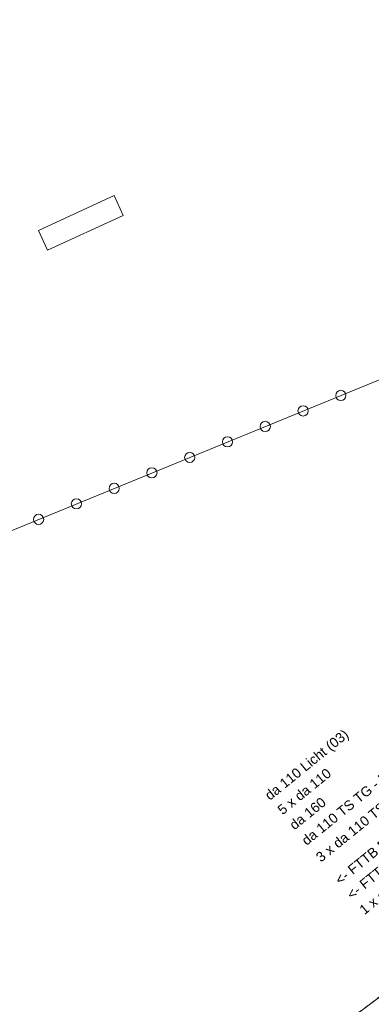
# Model space of a CAD drawing. Header units: metres. Extents: x -502 to 161, y -108 to 174.
# Tile 213 of 656: x -264 to -256, y -14 to 10. Entities that reach past the tile are written whole.
import ezdxf

# ---------------------------------------------------------------- set-up
doc = ezdxf.new("R2010")
doc.units = ezdxf.units.M
doc.header["$LTSCALE"] = 0.1
doc.linetypes.add('2-1', pattern=[0.17, 0.06, -0.025, 0.06, -0.025])
doc.layers.add('BRI31-005.06-5f07-Koordinierung Lageplan 4. BA ZOB Fernbusbahnh', color=7, linetype='Continuous')
doc.layers.add('BRI31-005.07-5f08-Koordinierung Lageplan 4. BA Radstation - Seeterrasse 2023-05-31', color=7, linetype='Continuous')
doc.styles.add('Arial', font='arial.ttf')

# ---------------------------------------------------------------- blocks, each defined once
blk = doc.blocks.new('9141')
at = {"color": 7, "linetype": 'Continuous', "lineweight": 9, "transparency": 33554687}
blk.add_circle((0, 0), 0.25, dxfattribs=at)

msp = doc.modelspace()

# ---------------------------------------------------------------- linework, layer by layer
at = {"layer": 'BRI31-005.06-5f07-Koordinierung Lageplan 4. BA ZOB Fernbusbahnh', "color": 4, "linetype": 'Continuous', "lineweight": 13, "true_color": 0x00ffff, "transparency": 33554687}
msp.add_line((-244.424, 6.148, 320.026), (-284.319, -10.225, 320.244), dxfattribs=at)
at = {"layer": 'BRI31-005.06-5f07-Koordinierung Lageplan 4. BA ZOB Fernbusbahnh', "color": 7, "linetype": 'Continuous', "lineweight": 13, "transparency": 33554687, "flags": 128}
msp.add_lwpolyline([(-337.053, -53.906), (-337.053, -53.906, 0.024076), (-333.124, -51.36), (-333.124, -51.36, -0.090571), (-316.448, -43.461, 0.047347), (-281.841, -30.587), (-279.077, -29.218, 0.045809), (-264.224, -20.071), (-198.594, 29.158, -0.054812), (-181.586, 39.217), (-181.586, 39.217, -0.038475), (-159.177, 47.336), (-159.177, 47.336, 0.039395), (-137.757, 55.141), (-137.192, 55.4), (-137.192, 55.4, 0.064343), (-127.446, 61.52), (-127.446, 61.52), (-122.571, 65.536, -0.170872), (-88.33, 78.059), (-82.282, 78.436), (-80.567, 79.709), (-70.98, 86.821), (-68.555, 87.666)], format="xyb", dxfattribs=at)
at = {"layer": 'BRI31-005.06-5f07-Koordinierung Lageplan 4. BA ZOB Fernbusbahnh', "color": 7, "linetype": 'Continuous', "lineweight": 13, "transparency": 33554687}
msp.add_polyline3d([(-263.855, 5.259, 320.047), (-262.003, 6.11, 0), (-261.78, 5.624, 0), (-263.632, 4.773, 0), (-263.855, 5.259, 320.047)], dxfattribs=at)
at = {"layer": 'BRI31-005.07-5f08-Koordinierung Lageplan 4. BA Radstation - Seeterrasse 2023-05-31', "color": 7, "linetype": '2-1', "lineweight": 13, "transparency": 33554687, "flags": 128}
msp.add_lwpolyline([(-337.053, -53.906), (-337.053, -53.906, 0.024076), (-333.124, -51.36), (-333.124, -51.36, -0.090571), (-316.448, -43.461, 0.047347), (-281.841, -30.587), (-279.077, -29.218, 0.045809), (-264.224, -20.071), (-198.594, 29.158, -0.054812), (-181.586, 39.217), (-181.586, 39.217, -0.038475), (-159.177, 47.336), (-159.177, 47.336, 0.039395), (-137.757, 55.141), (-137.192, 55.4), (-137.192, 55.4, 0.064343), (-127.446, 61.52), (-127.446, 61.52), (-122.571, 65.536, -0.170872), (-88.33, 78.059), (-82.282, 78.436), (-80.567, 79.709), (-70.98, 86.821), (-68.555, 87.666)], format="xyb", dxfattribs=at)
msp.add_lwpolyline([(-337.053, -53.906), (-337.053, -53.906, 0.024076), (-333.124, -51.36), (-333.124, -51.36, -0.090571), (-316.448, -43.461, 0.047347), (-281.841, -30.587), (-279.077, -29.218, 0.045809), (-264.224, -20.071), (-198.594, 29.158, -0.054812), (-181.586, 39.217), (-181.586, 39.217, -0.038475), (-159.177, 47.336), (-159.177, 47.336, 0.039395), (-137.757, 55.141), (-137.192, 55.4), (-137.192, 55.4, 0.064343), (-127.446, 61.52), (-127.446, 61.52), (-122.571, 65.536, -0.170872), (-88.33, 78.059), (-82.282, 78.436), (-80.567, 79.709), (-70.98, 86.821), (-68.555, 87.666)], format="xyb", dxfattribs=at)

# ---------------------------------------------------------------- block references
at = {"layer": 'BRI31-005.06-5f07-Koordinierung Lageplan 4. BA ZOB Fernbusbahnh', "color": 7, "transparency": 33554687, "xscale": 0.5, "yscale": 0.5, "zscale": 0.5, "rotation": 202.3130676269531}
for p in [(-256.45, 1.213), (-257.375, 0.833), (-258.301, 0.453), (-259.226, 0.074), (-260.151, -0.306), (-261.076, -0.686), (-262.001, -1.065), (-262.926, -1.445), (-263.851, -1.825)]:
    msp.add_blockref('9141', p, dxfattribs=at)

# ---------------------------------------------------------------- texts
at = {"layer": 'BRI31-005.06-5f07-Koordinierung Lageplan 4. BA ZOB Fernbusbahnh', "color": 7, "transparency": 33554687, "char_height": 0.24, "attachment_point": 1, "line_spacing_factor": 0.25, "style": 'Arial'}
for s, insert, rotation in [('3 x da 110 TS TG - Ladestationen Kfz', (-257.089, -10.054), 39.1004), ('3 x da 110 TS TG - Ladestationen Kfz', (-257.089, -10.054), 39.1004), ('da 110 TS TG - KSV LSA 3', (-257.439, -9.645), 39.1004), ('1 x da 110 Kleinsp.', (-256.024, -11.343), 39.1003)]:
    msp.add_mtext(s, dxfattribs=dict(at, insert=insert, rotation=rotation))
at = {"layer": 'BRI31-005.06-5f07-Koordinierung Lageplan 4. BA ZOB Fernbusbahnh', "color": 190, "true_color": 0x7f00ff, "transparency": 33554687, "insert": (-258.339, -8.539), "char_height": 0.24, "attachment_point": 1, "rotation": 39.1004, "line_spacing_factor": 0.25, "style": 'Arial'}
msp.add_mtext('da 110 Licht (03)', dxfattribs=at)
at = {"layer": 'BRI31-005.06-5f07-Koordinierung Lageplan 4. BA ZOB Fernbusbahnh', "color": 251, "true_color": 0x5b5b5b, "transparency": 33554687, "char_height": 0.24, "attachment_point": 1, "rotation": 39.1004, "line_spacing_factor": 0.25, "style": 'Arial'}
for s, insert in [('5 x da 110', (-258.028, -8.894)), ('da 160', (-257.737, -9.264))]:
    msp.add_mtext(s, dxfattribs=dict(at, insert=insert))
at = {"layer": 'BRI31-005.06-5f07-Koordinierung Lageplan 4. BA ZOB Fernbusbahnh', "color": 1, "true_color": 0xff0000, "transparency": 33554687, "char_height": 0.24, "attachment_point": 1, "rotation": 39.1003, "line_spacing_factor": 0.25, "style": 'Arial'}
for s, insert in [('<- FTTB RV 24.8', (-256.62, -10.611)), ('<- FTTB RV 24.7', (-256.33, -10.968))]:
    msp.add_mtext(s, dxfattribs=dict(at, insert=insert))

doc.saveas('drawing.dxf')
